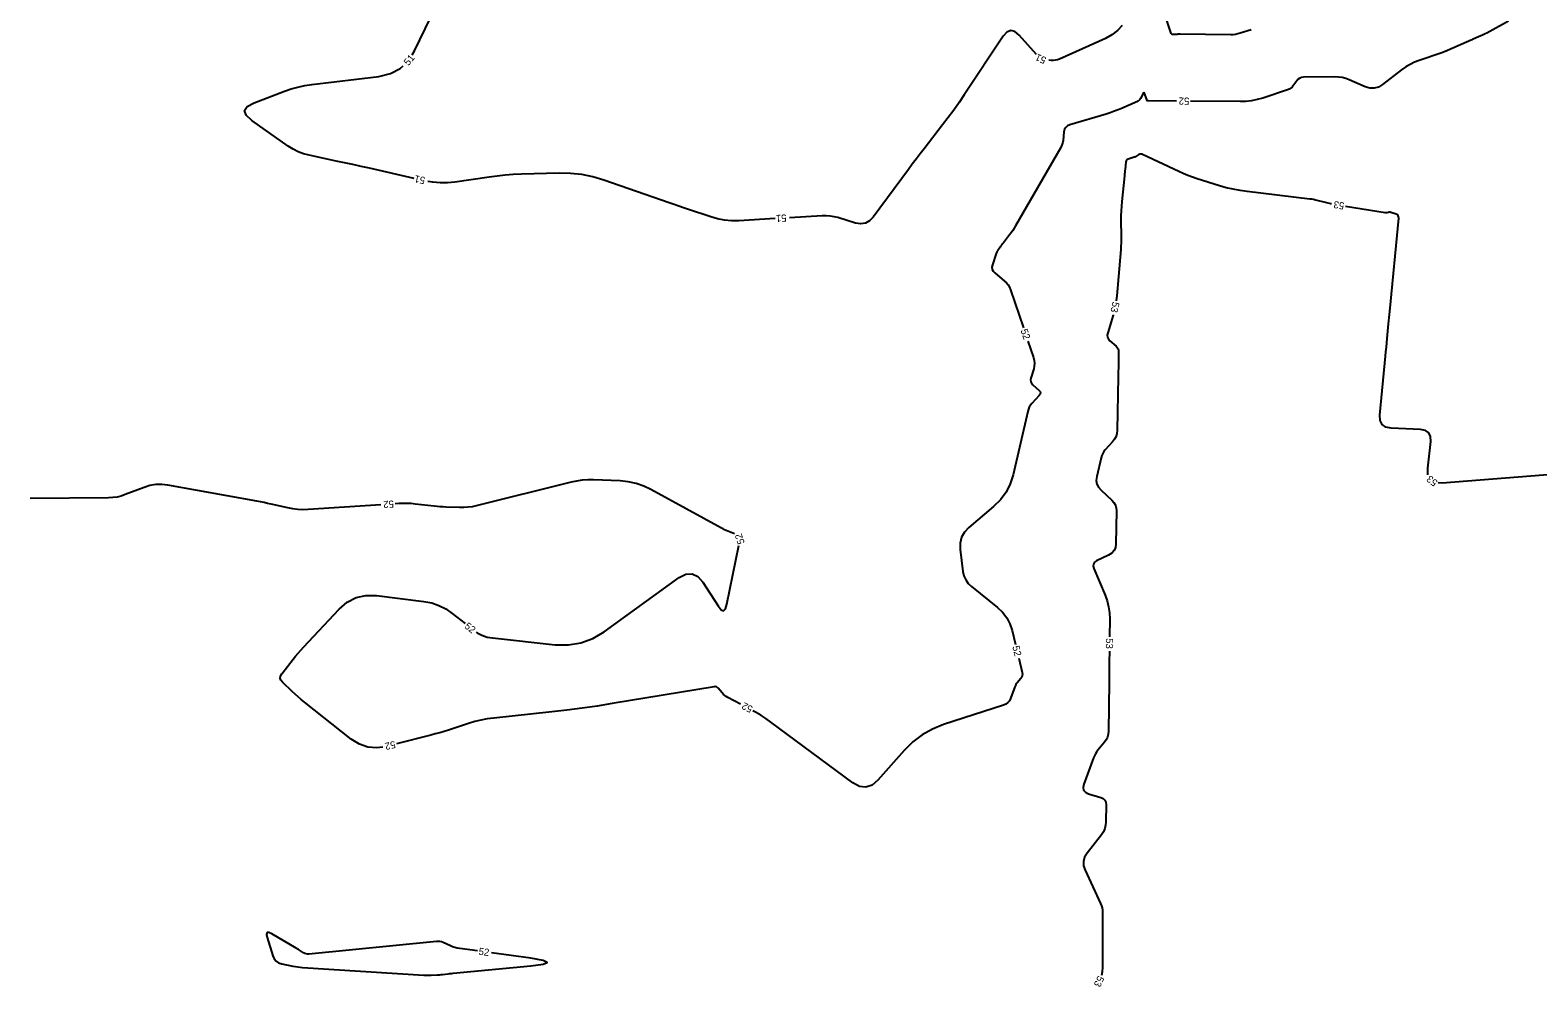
# Model space of a CAD drawing. Extents: x 2384780 to 2405861, y 547869 to 573706.
# Drawn here: x 2395884.7 to 2396308.8, y 553233.2 to 553502.3 of the extents above; entities that cross this region are included whole.
import ezdxf

# ---------------------------------------------------------------- set-up
doc = ezdxf.new("R2010")
doc.units = 0
doc.layers.add('Old_Level_60', color=7, linetype='Continuous')

msp = doc.modelspace()

# ---------------------------------------------------------------- linework, layer by layer
at = {"layer": 'Old_Level_60'}
for points in [[(2396228.15775, 553502.43625), (2396225.14275, 553501.42375), (2396224.49225, 553501.23475), (2396223.833, 553501.1015), (2396223.16475, 553501.02425), (2396222.48775, 553501.00275), (2396208.18575, 553501.13625), (2396207.9115, 553501.13675), (2396207.6375, 553501.13275), (2396207.3635, 553501.12425), (2396207.0895, 553501.11125), (2396206.195, 553501.06175), (2396206.02, 553501.0755), (2396205.87775, 553501.13725), (2396205.7685, 553501.24725), (2396205.6925, 553501.4055), (2396201.6685, 553513.71525)], [(2395992.15875, 553495.36525), (2395992.8745, 553496.50775), (2395998.8105, 553508.83925)], [(2396191.896, 553503.656), (2396190.58625, 553502.17675), (2396189.03825, 553500.949), (2396187.25175, 553499.973), (2396174.26225, 553494.17825), (2396173.70675, 553493.96925), (2396173.13875, 553493.83225), (2396172.558, 553493.7675), (2396171.9645, 553493.7745), (2396171.27675, 553493.824)], [(2396300.54775, 553504.87325), (2396294.469, 553501.48425), (2396294.0675, 553501.26775), (2396293.66025, 553501.06275), (2396293.2475, 553500.8695), (2396292.829, 553500.68775), (2396291.453, 553500.11275), (2396291.1585, 553499.98875), (2396290.8645, 553499.863), (2396290.5715, 553499.73575), (2396290.279, 553499.607), (2396283.40175, 553496.5535), (2396283.24775, 553496.4865), (2396283.093, 553496.4215), (2396282.93725, 553496.359), (2396282.78075, 553496.2985), (2396282.2675, 553496.10475), (2396282.1575, 553496.06375), (2396282.047, 553496.02375), (2396281.93625, 553495.9845), (2396281.825, 553495.94625), (2396275.4915, 553493.80275), (2396274.16225, 553493.291), (2396272.88975, 553492.6745), (2396271.67325, 553491.953), (2396270.5135, 553491.12675), (2396265.18675, 553486.99125), (2396264.0225, 553486.2885), (2396262.81275, 553485.952), (2396261.5575, 553485.98225), (2396260.2565, 553486.37875), (2396255.76925, 553488.34475), (2396254.7965, 553488.71175), (2396253.802, 553488.97), (2396252.78525, 553489.11975), (2396251.7465, 553489.16075), (2396242.9485, 553489.04925), (2396242.39375, 553488.98425), (2396241.89825, 553488.80325), (2396241.46175, 553488.507), (2396241.08475, 553488.095), (2396239.949, 553486.5605), (2396239.68775, 553486.2565), (2396239.39025, 553486.00225), (2396239.0565, 553485.7975), (2396238.687, 553485.6425), (2396231.4735, 553483.22025), (2396229.917, 553482.768), (2396228.3395, 553482.44925), (2396226.741, 553482.26425), (2396225.121, 553482.21275), (2396211.175, 553482.343)], [(2396167.84675, 553495.434), (2396162.89025, 553500.913), (2396161.69375, 553501.9065), (2396160.551, 553502.182), (2396159.46225, 553501.739), (2396158.4275, 553500.57775), (2396147.49775, 553484.09), (2396146.0375, 553481.9325), (2396144.536, 553479.80475), (2396142.99375, 553477.7065), (2396141.4105, 553475.63775), (2396136.171, 553468.928), (2396135.0535, 553467.48625), (2396133.94625, 553466.03675), (2396132.84925, 553464.5795), (2396131.76225, 553463.1145), (2396121.8985, 553449.719), (2396120.87625, 553448.64875), (2396119.70825, 553448.01625), (2396118.39425, 553447.82125), (2396116.93425, 553448.06425), (2396111.927, 553449.5725), (2396110.8485, 553449.847), (2396109.75825, 553450.0245), (2396108.65675, 553450.1045), (2396107.54375, 553450.0875), (2396098.33525, 553449.54675)], [(2395992.71, 553460.61725), (2395980.13725, 553463.454), (2395977.81775, 553463.97375), (2395975.4965, 553464.4865), (2395973.174, 553464.99225), (2395970.84975, 553465.49125), (2395963.255, 553467.1095), (2395961.66075, 553467.53275), (2395960.13375, 553468.109), (2395958.67325, 553468.838), (2395957.2795, 553469.72025), (2395947.068, 553476.916), (2395945.4665, 553478.383), (2395945.0385, 553479.70025), (2395945.78375, 553480.86775), (2395947.7025, 553481.8855), (2395956.31125, 553485.1245), (2395958.17, 553485.76175), (2395960.0565, 553486.2855), (2395961.971, 553486.6955), (2395963.9135, 553486.99175), (2395982.83225, 553489.308), (2395986.08075, 553490.079), (2395988.83725, 553491.53575), (2395989.642, 553492.2975)], [(2396207.17525, 553482.3805), (2396199.2635, 553482.4545), (2396199.2235, 553482.4545), (2396199.18325, 553482.45375), (2396199.143, 553482.4525), (2396199.103, 553482.45075), (2396198.97175, 553482.4435), (2396198.94625, 553482.4455), (2396198.92525, 553482.4545), (2396198.90925, 553482.47075), (2396198.89825, 553482.49375), (2396198.30825, 553484.29825), (2396198.1745, 553484.59125), (2396198.026, 553484.69725), (2396197.8625, 553484.616), (2396197.68425, 553484.3475), (2396197.033, 553483.0775), (2396196.876, 553482.82375), (2396196.684, 553482.60675), (2396196.457, 553482.427), (2396196.19525, 553482.28375), (2396191.54, 553480.207), (2396190.536, 553479.779), (2396189.51975, 553479.38525), (2396188.49075, 553479.0255), (2396187.449, 553478.69975), (2396177.146, 553475.66475), (2396176.5025, 553475.38425), (2396176.0205, 553474.9695), (2396175.69975, 553474.4205), (2396175.54, 553473.73725), (2396175.28175, 553471.2855), (2396175.20025, 553470.7685), (2396175.067, 553470.2685), (2396174.8815, 553469.78525), (2396174.644, 553469.319), (2396161.95075, 553447.259), (2396161.557, 553446.602), (2396161.141, 553445.96), (2396160.70275, 553445.333), (2396160.242, 553444.721), (2396158.4895, 553442.47675), (2396158.2655, 553442.18775), (2396158.0435, 553441.89725), (2396157.82375, 553441.60525), (2396157.606, 553441.3115), (2396156.89775, 553440.35), (2396156.75525, 553440.13925), (2396156.631, 553439.919), (2396156.525, 553439.6895), (2396156.43725, 553439.45075), (2396155.41475, 553436.28075), (2396155.29175, 553435.62925), (2396155.36075, 553435.03375), (2396155.62175, 553434.49425), (2396156.075, 553434.0105), (2396158.82575, 553431.72725), (2396159.37225, 553431.2085), (2396159.833, 553430.63075), (2396160.2075, 553429.99375), (2396160.49625, 553429.29775), (2396164.1275, 553418.57825)], [(2396250.75975, 553453.431), (2396250.61625, 553453.4595), (2396249.882, 553453.6225), (2396249.15125, 553453.8015), (2396246.76975, 553454.41225), (2396246.258, 553454.5345), (2396245.74275, 553454.6395), (2396245.2245, 553454.72725), (2396244.70275, 553454.79775), (2396227.03625, 553456.8905), (2396225.063, 553457.171), (2396223.10925, 553457.542), (2396221.17475, 553458.004), (2396219.26, 553458.5565), (2396213.03625, 553460.51025), (2396211.7115, 553460.9515), (2396210.40425, 553461.43725), (2396209.1145, 553461.968), (2396207.84225, 553462.5435), (2396197.67725, 553467.3545), (2396197.41125, 553467.4465), (2396197.14825, 553467.46875), (2396196.88875, 553467.42175), (2396196.6325, 553467.30525), (2396195.8005, 553466.811), (2396195.6195, 553466.711), (2396195.4335, 553466.62275), (2396195.2425, 553466.5465), (2396195.046, 553466.48175), (2396193.624, 553466.063), (2396193.35325, 553465.945), (2396193.15025, 553465.77025), (2396193.015, 553465.53925), (2396192.948, 553465.2515), (2396192.72775, 553463.16125), (2396192.68075, 553462.7135), (2396192.634, 553462.2655), (2396192.58775, 553461.8175), (2396192.542, 553461.3695), (2396191.8065, 553454.15575), (2396191.6895, 553452.81375), (2396191.6115, 553451.46975), (2396191.57275, 553450.12425), (2396191.57325, 553448.777), (2396191.639, 553444.373), (2396191.64125, 553443.42975), (2396191.61975, 553442.48725), (2396191.57475, 553441.54575), (2396191.506, 553440.605), (2396190.3925, 553427.6255), (2396190.2365, 553426.23225), (2396190.2295, 553426.18975)], [(2396094.34225, 553449.31225), (2396084.04725, 553448.7075), (2396082.0365, 553448.68475), (2396080.05175, 553448.854), (2396078.09275, 553449.2155), (2396076.1595, 553449.76925), (2396069.887, 553451.89175), (2396068.54325, 553452.348), (2396067.20075, 553452.80725), (2396065.859, 553453.2695), (2396064.5185, 553453.7345), (2396046.1335, 553460.136), (2396043.0445, 553461.0585), (2396039.9105, 553461.6905), (2396036.7315, 553462.03175), (2396033.508, 553462.08225), (2396022.9045, 553461.77275), (2396020.635, 553461.67375), (2396018.37125, 553461.50975), (2396016.11325, 553461.2805), (2396013.861, 553460.98625), (2396004.15825, 553459.5765), (2396002.08275, 553459.37), (2396000.01475, 553459.3545), (2395997.95425, 553459.53025), (2395996.61825, 553459.769)], [(2396277.941, 553377.2695), (2396277.88025, 553379.14075), (2396278.7135, 553386.635), (2396278.668, 553388.0495), (2396278.17425, 553389.08125), (2396277.2325, 553389.73025), (2396275.8425, 553389.9965), (2396267.6015, 553390.379), (2396266.07725, 553390.67075), (2396265.03675, 553391.382), (2396264.4795, 553392.51275), (2396264.406, 553394.06275), (2396265.988, 553410.61425), (2396266.1075, 553411.86625), (2396266.22675, 553413.11825), (2396266.3455, 553414.37025), (2396266.464, 553415.6225), (2396266.8505, 553419.71275), (2396266.93325, 553420.58925), (2396267.01675, 553421.46575), (2396267.10025, 553422.342), (2396267.184, 553423.2185), (2396269.69775, 553449.4285), (2396269.6835, 553449.803), (2396269.5625, 553450.10875), (2396269.33475, 553450.346), (2396269, 553450.5145), (2396267.50925, 553451.02975), (2396267.3485, 553451.073), (2396267.187, 553451.0915), (2396267.0245, 553451.08575), (2396266.86125, 553451.0555), (2396266.3255, 553450.9165), (2396266.2105, 553450.89275), (2396266.095, 553450.8815), (2396265.97875, 553450.8825), (2396265.86225, 553450.89575), (2396254.70075, 553452.7485)], [(2396189.3765, 553422.28525), (2396189.33525, 553422.13575), (2396187.83775, 553417.20625), (2396187.7245, 553416.55925), (2396187.794, 553415.9635), (2396188.04575, 553415.41925), (2396188.48, 553414.92625), (2396190.19675, 553413.40025), (2396190.5175, 553413.0525), (2396190.74425, 553412.66375), (2396190.87675, 553412.2335), (2396190.91525, 553411.762), (2396190.85, 553408.015), (2396190.836, 553407.212), (2396190.822, 553406.40925), (2396190.808, 553405.60625), (2396190.794, 553404.8035), (2396190.53175, 553389.7615), (2396190.4385, 553388.86025), (2396190.19125, 553388.02075), (2396189.78975, 553387.243), (2396189.23425, 553386.527), (2396187.168, 553384.28925), (2396186.76225, 553383.79025), (2396186.4305, 553383.252), (2396186.173, 553382.67475), (2396185.98925, 553382.05825), (2396184.765, 553376.74825), (2396184.643, 553375.654), (2396184.80125, 553374.6465), (2396185.24025, 553373.72575), (2396185.9595, 553372.892), (2396189.02725, 553370.07175), (2396189.6005, 553369.4315), (2396190.00575, 553368.719), (2396190.243, 553367.93425), (2396190.31225, 553367.0775), (2396190.158, 553357.86225), (2396190.0135, 553356.81), (2396189.61825, 553355.91875), (2396188.972, 553355.189), (2396188.0745, 553354.6205), (2396184.7335, 553353.02675), (2396184.146, 553352.63675), (2396183.815, 553352.1495), (2396183.7405, 553351.56525), (2396183.9225, 553350.884), (2396187.10075, 553343.41), (2396187.69425, 553341.791), (2396188.1125, 553340.1375), (2396188.35575, 553338.44925), (2396188.424, 553336.7265), (2396188.367, 553331.63275)], [(2396165.41075, 553414.78975), (2396166.96675, 553410.1965), (2396167.16875, 553409.412), (2396167.2445, 553408.6255), (2396167.19375, 553407.837), (2396167.0165, 553407.0465), (2396166.231, 553404.461), (2396166.138, 553403.928), (2396166.195, 553403.4375), (2396166.40225, 553402.98925), (2396166.76, 553402.5835), (2396168.53925, 553401.00175), (2396168.82975, 553400.65825), (2396168.93825, 553400.30575), (2396168.865, 553399.9445), (2396168.60975, 553399.574), (2396166.53675, 553397.32875), (2396166.1295, 553396.828), (2396165.79675, 553396.288), (2396165.53825, 553395.70875), (2396165.354, 553395.09025), (2396161.2465, 553377.27525), (2396160.4365, 553374.68975), (2396159.25125, 553372.334), (2396157.691, 553370.208), (2396155.75575, 553368.3115), (2396148.75575, 553362.4375), (2396147.51425, 553361.135), (2396146.69625, 553359.66725), (2396146.3015, 553358.03375), (2396146.33025, 553356.2345), (2396147.116, 553350.08725), (2396147.39275, 553348.83075), (2396147.887, 553347.6965), (2396148.59825, 553346.684), (2396149.5265, 553345.79325), (2396156.858, 553339.92825), (2396158.29125, 553338.584), (2396159.44875, 553337.06475), (2396160.3305, 553335.3705), (2396160.93675, 553333.5015), (2396161.88825, 553329.526)], [(2396380.49675, 553382.64825), (2396281.9725, 553374.91375), (2396280.80225, 553374.98975)], [(2395983.408, 553368.81175), (2395962.90825, 553367.44125), (2395961.4585, 553367.39775), (2395960.0175, 553367.4615), (2395958.5855, 553367.6325), (2395957.162, 553367.91075), (2395952.52675, 553368.99525), (2395951.532, 553369.22125), (2395950.53475, 553369.4345), (2395949.53475, 553369.63475), (2395948.53225, 553369.8225), (2395923.415, 553374.358), (2395921.71875, 553374.549), (2395920.04525, 553374.50575), (2395918.39425, 553374.22825), (2395916.766, 553373.71625), (2395911.48375, 553371.66075), (2395910.34175, 553371.274), (2395909.17875, 553370.994), (2395907.99525, 553370.82125), (2395906.791, 553370.75575), (2395884.72075, 553370.53525)], [(2396082.905, 553360.624), (2396081.016, 553361.39325), (2396080.546, 553361.5925), (2396080.08225, 553361.805), (2396079.62475, 553362.03075), (2396079.1735, 553362.2695), (2396059.36225, 553373.1165), (2396057.309, 553374.0945), (2396055.18575, 553374.81875), (2396052.99225, 553375.2895), (2396050.72825, 553375.50625), (2396043.2185, 553375.80075), (2396041.615, 553375.80725), (2396040.023, 553375.70125), (2396038.44275, 553375.48225), (2396036.874, 553375.15075), (2396010.2005, 553368.5285), (2396009.04525, 553368.28325), (2396007.8815, 553368.119), (2396006.709, 553368.03575), (2396005.52775, 553368.03325), (2396001.65575, 553368.15825), (2396000.8265, 553368.19375), (2395999.99875, 553368.24675), (2395999.1725, 553368.31775), (2395998.34725, 553368.406), (2395993.02675, 553369.0335), (2395991.88575, 553369.1415), (2395990.74375, 553369.19675), (2395989.60025, 553369.19925), (2395988.4555, 553369.149), (2395987.399, 553369.0785)], [(2396010.224, 553332.94225), (2396010.46075, 553332.7775), (2396011.81375, 553332.0985), (2396013.2515, 553331.624), (2396014.7735, 553331.354), (2396032.432, 553329.46025), (2396036.129, 553329.38325), (2396039.65225, 553329.9635), (2396043.00125, 553331.20125), (2396046.17675, 553333.09625), (2396067.31425, 553348.317), (2396069.2125, 553349.3085), (2396070.9455, 553349.42975), (2396072.51275, 553348.68075), (2396073.9145, 553347.0615), (2396078.2235, 553340.351), (2396079.0735, 553339.30225), (2396079.7765, 553339.03175), (2396080.33275, 553339.53975), (2396080.74225, 553340.826), (2396084.05625, 553357.35225)], [(2395983.925, 553300.6885), (2395982.213, 553300.437), (2395979.7035, 553300.65325), (2395977.3215, 553301.47275), (2395975.0675, 553302.896), (2395961.8715, 553313.28925), (2395960.97875, 553314.01), (2395960.1045, 553314.75175), (2395959.2485, 553315.5145), (2395958.41075, 553316.29825), (2395955.704, 553318.89275), (2395955.25775, 553319.45875), (2395955.079, 553320.045), (2395955.168, 553320.65125), (2395955.5245, 553321.27775), (2395958.6965, 553325.39475), (2395959.3865, 553326.268), (2395960.097, 553327.124), (2395960.82825, 553327.96225), (2395961.58, 553328.78325), (2395971.614, 553339.47475), (2395973.88525, 553341.431), (2395976.39825, 553342.718), (2395979.1535, 553343.33575), (2395982.1505, 553343.284), (2395995.50425, 553341.62925), (2395997.67475, 553341.2115), (2395999.726, 553340.51075), (2396001.65725, 553339.527), (2396003.46925, 553338.2605), (2396007.0545, 553335.379)], [(2396162.81925, 553325.63575), (2396163.77875, 553321.62775), (2396163.83775, 553321.17825), (2396163.79375, 553320.75275), (2396163.64675, 553320.351), (2396163.397, 553319.97275), (2396162.41275, 553318.7765), (2396162.2135, 553318.51325), (2396162.03825, 553318.23625), (2396161.8865, 553317.94575), (2396161.7585, 553317.64175), (2396160.5275, 553314.3465), (2396160.20725, 553313.6995), (2396159.7735, 553313.171), (2396159.2265, 553312.76075), (2396158.566, 553312.46875), (2396141.6525, 553306.97875), (2396138.518, 553305.73275), (2396135.63025, 553304.11), (2396132.98925, 553302.11025), (2396130.5955, 553299.734), (2396123.17875, 553291.35525), (2396121.547, 553289.96275), (2396119.83125, 553289.37575), (2396118.03075, 553289.59425), (2396116.146, 553290.61825), (2396093.07325, 553307.702), (2396091.66575, 553308.702), (2396090.22225, 553309.644), (2396088.7425, 553310.52825), (2396088.0585, 553310.90125)], [(2396188.32225, 553327.633), (2396188.317, 553327.15775), (2396188.29425, 553325.1075), (2396188.27125, 553323.057), (2396188.24825, 553321.0065), (2396188.2255, 553318.95625), (2396188.071, 553305.144), (2396187.992, 553304.283), (2396187.77475, 553303.47225), (2396187.419, 553302.71225), (2396186.92525, 553302.00275), (2396185.08575, 553299.76675), (2396184.71375, 553299.275), (2396184.38625, 553298.75775), (2396184.10275, 553298.21475), (2396183.8635, 553297.64625), (2396181.1095, 553290.27425), (2396180.902, 553289.3225), (2396181.05725, 553288.54925), (2396181.5755, 553287.95475), (2396182.45675, 553287.539), (2396185.9275, 553286.4725), (2396186.57725, 553286.17525), (2396187.039, 553285.74075), (2396187.31275, 553285.16875), (2396187.3985, 553284.45925), (2396187.348, 553279.681), (2396187.25975, 553278.684), (2396187.01725, 553277.741), (2396186.62, 553276.852), (2396186.0685, 553276.017), (2396182.029, 553270.826), (2396181.3455, 553269.69275), (2396181.0265, 553268.51775), (2396181.07175, 553267.30125), (2396181.48125, 553266.04275), (2396185.8325, 553256.63475), (2396186.06975, 553256.041), (2396186.23875, 553255.43225), (2396186.34, 553254.8085), (2396186.373, 553254.17), (2396186.3695, 553252.0595), (2396186.369, 553251.60725), (2396186.36825, 553251.155), (2396186.3675, 553250.70275), (2396186.36675, 553250.2505), (2396186.34875, 553238.76425), (2396186.26325, 553237.492), (2396186.052, 553236.4645)], [(2396084.51825, 553312.76325), (2396081.00075, 553314.59225), (2396080.551, 553314.85475), (2396080.1335, 553315.1575), (2396079.74875, 553315.50075), (2396079.39625, 553315.884), (2396078.298, 553317.2025), (2396078.0465, 553317.442), (2396077.7635, 553317.596), (2396077.4485, 553317.66425), (2396077.10175, 553317.64675), (2396048.48375, 553312.88725), (2396044.2375, 553312.21325), (2396039.98275, 553311.6025), (2396035.7195, 553311.05475), (2396031.4475, 553310.57025), (2396015.12075, 553308.84075), (2396013.3165, 553308.6015), (2396011.53225, 553308.2685), (2396009.768, 553307.84175), (2396008.024, 553307.321), (2396002.3595, 553305.46675), (2396001.14275, 553305.07975), (2395999.92025, 553304.713), (2395998.6915, 553304.3665), (2395997.457, 553304.04075), (2395987.82, 553301.582)], [(2396010.53875, 553243.32175), (2396005.56125, 553244.00425), (2396004.88325, 553244.12175), (2396004.219, 553244.2865), (2396003.56825, 553244.49875), (2396002.93125, 553244.75825), (2396000.87225, 553245.6835), (2396000.426, 553245.851), (2395999.9695, 553245.95725), (2395999.50325, 553246.002), (2395999.02675, 553245.9855), (2395963.1285, 553242.4635), (2395962.7275, 553242.456), (2395962.34225, 553242.51375), (2395961.9725, 553242.63675), (2395961.61825, 553242.825), (2395960.487, 553243.5465), (2395960.244, 553243.7), (2395959.9995, 553243.85125), (2395959.75375, 553244.0005), (2395959.50675, 553244.14775), (2395952.728, 553248.142), (2395951.8955, 553248.519), (2395951.39825, 553248.471), (2395951.23625, 553247.9985), (2395951.409, 553247.10125)], [(2395951.409, 553247.10125), (2395952.99825, 553241.92325), (2395953.37075, 553241.07825), (2395953.91175, 553240.4205), (2395954.62175, 553239.95), (2395955.5005, 553239.66675), (2395958.647, 553239.047), (2395959.32275, 553238.92525), (2395960.00125, 553238.826), (2395960.68275, 553238.74925), (2395961.367, 553238.6945), (2395995.4195, 553236.54225), (2395995.9475, 553236.516), (2395996.476, 553236.50325), (2395997.00425, 553236.5045), (2395997.533, 553236.51975), (2395999.25975, 553236.59175), (2395999.6295, 553236.611), (2395999.99875, 553236.63775), (2396000.36725, 553236.6725), (2396000.735, 553236.7145), (2396002.32175, 553236.913), (2396002.662, 553236.95425), (2396003.00225, 553236.993), (2396003.343, 553237.02925), (2396003.684, 553237.06275), (2396025.548, 553239.129), (2396029.007, 553239.58875), (2396030.16725, 553240.09675), (2396029.02925, 553240.653), (2396025.59275, 553241.2575), (2396014.50175, 553242.77825)]]:
    msp.add_lwpolyline(points, dxfattribs=at)

# ---------------------------------------------------------------- texts
for s, rotation, p in [('51', 50.6370167, (2395991.14875, 553492.16125)), ('51', 154.8582583, (2396170.75625, 553494.5145)), ('52', 179.4644194, (2396210.81425, 553483.3465)), ('51', 167.7556083, (2395995.981, 553460.91375)), ('53', 170.1772528, (2396254.51975, 553453.78075)), ('51', 183.3610306, (2396097.412, 553450.49425)), ('53', 257.6784611, (2396189.24375, 553426.044)), ('52', 288.7132472, (2396163.299, 553417.90675)), ('53', 141.4512722, (2396280.864, 553375.37625)), ('52', 183.8247028, (2395986.96275, 553370.0515)), ('52', 109.3865694, (2396085.77, 553358.116)), ('52', 322.4484528, (2396006.71175, 553334.3265)), ('53', 269.3597917, (2396187.36325, 553331.2895)), ('52', 283.4608556, (2396161.002, 553328.933)), ('52', 152.2593417, (2396088.2005, 553311.967)), ('52', 192.9205028, (2395987.247, 553302.42675)), ('52', 352.1926222, (2396010.76975, 553242.28075)), ('53', 244.690775, (2396185.14075, 553236.517))]:
    msp.add_text(s, height=2, rotation=rotation, dxfattribs=at).set_placement(p)

doc.saveas('drawing.dxf')
